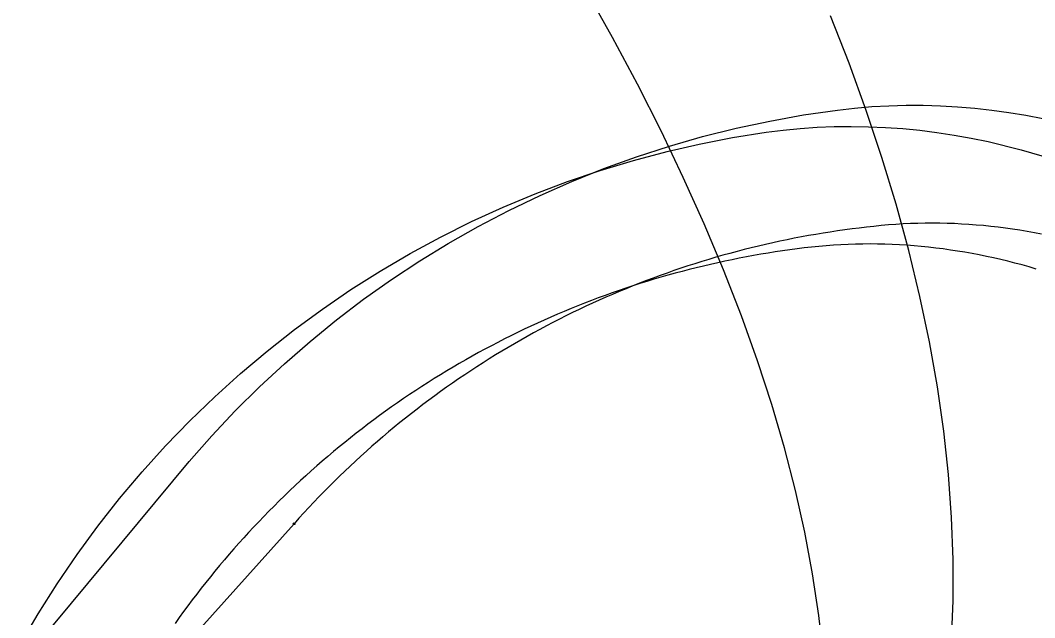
# Model space of a CAD drawing. Extents: x 973688 to 979179, y 703586 to 707602.
# Drawn here: x 974018.36 to 974064.51, y 707365.54 to 707392.72 of the extents above; entities that cross this region are included whole.
import ezdxf

# ---------------------------------------------------------------- set-up
doc = ezdxf.new("R2010")
doc.units = 0
doc.layers.add('0-NPLT', color=7, linetype='Continuous')
doc.layers.add('NO PLOT', color=7, linetype='Continuous')

msp = doc.modelspace()

# ---------------------------------------------------------------- linework, layer by layer
at = {"layer": '0-NPLT'}
msp.add_line((974030.814, 707369.817), (974024.503, 707362.779), dxfattribs=at)
msp.add_line((974030.814, 707369.817), (974024.503, 707362.779), dxfattribs=at)
for points in [[(974054.903, 707363.77), (974054.69, 707365.638), (974054.4, 707367.544), (974054.046, 707369.429), (974053.62, 707371.337), (974053.121, 707373.273), (974052.547, 707375.235), (974051.901, 707377.223), (974051.163, 707379.284), (974050.352, 707381.365), (974049.471, 707383.462), (974048.522, 707385.571), (974047.508, 707387.688), (974046.435, 707389.81), (974045.304, 707391.934), (974044.119, 707394.058)], [(974054.903, 707363.77), (974054.69, 707365.638), (974054.4, 707367.544), (974054.046, 707369.429), (974053.62, 707371.337), (974053.121, 707373.273), (974052.547, 707375.235), (974051.901, 707377.223), (974051.163, 707379.284), (974050.352, 707381.365), (974049.471, 707383.462), (974048.522, 707385.571), (974047.508, 707387.688), (974046.435, 707389.81), (974045.304, 707391.934), (974044.119, 707394.058)], [(974060.729, 707364.495), (974060.797, 707366.326), (974060.796, 707368.197), (974060.725, 707370.107), (974060.583, 707372.053), (974060.368, 707374.033), (974060.081, 707376.046), (974059.721, 707378.088), (974059.288, 707380.155), (974058.783, 707382.245), (974058.207, 707384.354), (974057.562, 707386.48), (974056.848, 707388.618), (974056.069, 707390.766), (974055.225, 707392.921)], [(974060.729, 707364.495), (974060.797, 707366.326), (974060.796, 707368.197), (974060.725, 707370.107), (974060.583, 707372.053), (974060.368, 707374.033), (974060.081, 707376.046), (974059.721, 707378.088), (974059.288, 707380.155), (974058.783, 707382.245), (974058.207, 707384.354), (974057.562, 707386.48), (974056.848, 707388.618), (974056.069, 707390.766), (974055.225, 707392.921)], [(974019.123, 707364.321), (974026.047, 707372.646), (974027.075, 707373.816), (974028.139, 707374.948), (974029.24, 707376.043), (974030.375, 707377.099), (974031.543, 707378.116), (974032.745, 707379.093), (974033.978, 707380.029), (974035.241, 707380.923), (974036.534, 707381.775), (974037.822, 707382.564), (974039.193, 707383.343), (974040.589, 707384.074), (974042.009, 707384.758), (974043.451, 707385.393), (974044.914, 707385.978), (974046.394, 707386.513), (974047.89, 707386.998), (974049.401, 707387.431), (974050.924, 707387.812), (974052.456, 707388.141), (974053.996, 707388.418), (974055.541, 707388.642), (974056.317, 707388.73), (974057.094, 707388.796), (974057.874, 707388.839), (974058.655, 707388.86), (974059.437, 707388.86), (974060.219, 707388.837), (974061, 707388.793), (974061.781, 707388.728), (974062.561, 707388.641), (974063.338, 707388.533), (974064.112, 707388.405), (974064.884, 707388.256)], [(974019.123, 707364.321), (974026.047, 707372.646), (974027.075, 707373.816), (974028.139, 707374.948), (974029.24, 707376.043), (974030.375, 707377.099), (974031.543, 707378.116), (974032.745, 707379.093), (974033.978, 707380.029), (974035.241, 707380.923), (974036.534, 707381.775), (974037.822, 707382.564), (974039.193, 707383.343), (974040.589, 707384.074), (974042.009, 707384.758), (974043.451, 707385.393), (974044.914, 707385.978), (974046.394, 707386.513), (974047.89, 707386.998), (974049.401, 707387.431), (974050.924, 707387.812), (974052.456, 707388.141), (974053.996, 707388.418), (974055.541, 707388.642), (974056.317, 707388.73), (974057.094, 707388.796), (974057.874, 707388.839), (974058.655, 707388.86), (974059.437, 707388.86), (974060.219, 707388.837), (974061, 707388.793), (974061.781, 707388.728), (974062.561, 707388.641), (974063.338, 707388.533), (974064.112, 707388.405), (974064.884, 707388.256)], [(974064.821, 707382.992), (974064.493, 707383.055), (974064.165, 707383.114), (974063.837, 707383.169), (974063.507, 707383.22), (974063.177, 707383.266), (974062.846, 707383.308), (974062.515, 707383.346), (974062.184, 707383.38), (974061.852, 707383.409), (974061.519, 707383.434), (974061.186, 707383.455), (974060.854, 707383.471), (974060.52, 707383.483), (974060.187, 707383.49), (974059.854, 707383.492), (974059.52, 707383.49), (974059.187, 707383.484), (974058.854, 707383.472), (974058.521, 707383.457), (974058.188, 707383.436), (974057.856, 707383.41), (974057.524, 707383.38), (974057.192, 707383.347), (974056.861, 707383.311), (974056.53, 707383.272), (974056.199, 707383.231), (974055.869, 707383.187), (974055.539, 707383.14), (974055.209, 707383.091), (974054.88, 707383.039), (974054.551, 707382.984), (974054.223, 707382.926), (974053.895, 707382.866), (974053.567, 707382.804), (974053.241, 707382.738), (974052.914, 707382.67), (974052.589, 707382.599), (974052.263, 707382.526), (974051.939, 707382.45), (974051.615, 707382.371), (974051.292, 707382.29), (974050.969, 707382.206), (974050.647, 707382.12), (974050.326, 707382.031), (974050.005, 707381.939), (974049.686, 707381.845), (974049.367, 707381.748), (974049.049, 707381.648), (974048.731, 707381.546), (974048.415, 707381.441), (974048.099, 707381.334), (974047.785, 707381.224), (974047.471, 707381.112), (974047.158, 707380.997), (974046.846, 707380.88), (974046.535, 707380.76), (974046.225, 707380.637), (974045.916, 707380.512), (974045.608, 707380.385), (974045.301, 707380.255), (974044.995, 707380.122), (974044.69, 707379.987), (974044.387, 707379.85), (974044.084, 707379.71), (974043.783, 707379.567), (974043.483, 707379.422), (974043.184, 707379.275), (974042.886, 707379.125), (974042.589, 707378.973), (974042.294, 707378.819), (974042, 707378.662), (974041.707, 707378.502), (974041.415, 707378.341), (974041.125, 707378.177), (974040.836, 707378.01), (974040.549, 707377.842), (974040.263, 707377.67), (974039.978, 707377.497), (974039.695, 707377.321), (974039.413, 707377.143), (974039.133, 707376.963), (974038.854, 707376.781), (974038.576, 707376.596), (974038.301, 707376.409), (974038.026, 707376.219), (974037.753, 707376.028), (974037.482, 707375.834), (974037.213, 707375.638), (974036.944, 707375.44), (974036.678, 707375.24), (974036.413, 707375.037), (974036.15, 707374.833), (974035.889, 707374.626), (974035.629, 707374.417), (974035.371, 707374.206), (974035.114, 707373.993), (974034.86, 707373.778), (974034.607, 707373.561), (974034.356, 707373.341), (974034.107, 707373.12), (974033.859, 707372.897), (974033.613, 707372.671), (974033.37, 707372.444), (974033.128, 707372.215), (974032.888, 707371.984), (974032.649, 707371.751), (974032.413, 707371.515), (974032.179, 707371.278), (974031.946, 707371.04), (974031.716, 707370.799), (974031.487, 707370.556), (974031.261, 707370.312), (974031.036, 707370.065), (974030.814, 707369.817)], [(974064.821, 707382.992), (974064.493, 707383.055), (974064.165, 707383.114), (974063.837, 707383.169), (974063.507, 707383.22), (974063.177, 707383.266), (974062.846, 707383.308), (974062.515, 707383.346), (974062.184, 707383.38), (974061.852, 707383.409), (974061.519, 707383.434), (974061.186, 707383.455), (974060.854, 707383.471), (974060.52, 707383.483), (974060.187, 707383.49), (974059.854, 707383.492), (974059.52, 707383.49), (974059.187, 707383.484), (974058.854, 707383.472), (974058.521, 707383.457), (974058.188, 707383.436), (974057.856, 707383.41), (974057.524, 707383.38), (974057.192, 707383.347), (974056.861, 707383.311), (974056.53, 707383.272), (974056.199, 707383.231), (974055.869, 707383.187), (974055.539, 707383.14), (974055.209, 707383.091), (974054.88, 707383.039), (974054.551, 707382.984), (974054.223, 707382.926), (974053.895, 707382.866), (974053.567, 707382.804), (974053.241, 707382.738), (974052.914, 707382.67), (974052.589, 707382.599), (974052.263, 707382.526), (974051.939, 707382.45), (974051.615, 707382.371), (974051.292, 707382.29), (974050.969, 707382.206), (974050.647, 707382.12), (974050.326, 707382.031), (974050.005, 707381.939), (974049.686, 707381.845), (974049.367, 707381.748), (974049.049, 707381.648), (974048.731, 707381.546), (974048.415, 707381.441), (974048.099, 707381.334), (974047.785, 707381.224), (974047.471, 707381.112), (974047.158, 707380.997), (974046.846, 707380.88), (974046.535, 707380.76), (974046.225, 707380.637), (974045.916, 707380.512), (974045.608, 707380.385), (974045.301, 707380.255), (974044.995, 707380.122), (974044.69, 707379.987), (974044.387, 707379.85), (974044.084, 707379.71), (974043.783, 707379.567), (974043.483, 707379.422), (974043.184, 707379.275), (974042.886, 707379.125), (974042.589, 707378.973), (974042.294, 707378.819), (974042, 707378.662), (974041.707, 707378.502), (974041.415, 707378.341), (974041.125, 707378.177), (974040.836, 707378.01), (974040.549, 707377.842), (974040.263, 707377.67), (974039.978, 707377.497), (974039.695, 707377.321), (974039.413, 707377.143), (974039.133, 707376.963), (974038.854, 707376.781), (974038.576, 707376.596), (974038.301, 707376.409), (974038.026, 707376.219), (974037.753, 707376.028), (974037.482, 707375.834), (974037.213, 707375.638), (974036.944, 707375.44), (974036.678, 707375.24), (974036.413, 707375.037), (974036.15, 707374.833), (974035.889, 707374.626), (974035.629, 707374.417), (974035.371, 707374.206), (974035.114, 707373.993), (974034.86, 707373.778), (974034.607, 707373.561), (974034.356, 707373.341), (974034.107, 707373.12), (974033.859, 707372.897), (974033.613, 707372.671), (974033.37, 707372.444), (974033.128, 707372.215), (974032.888, 707371.984), (974032.649, 707371.751), (974032.413, 707371.515), (974032.179, 707371.278), (974031.946, 707371.04), (974031.716, 707370.799), (974031.487, 707370.556), (974031.261, 707370.312), (974031.036, 707370.065), (974030.814, 707369.817)]]:
    msp.add_lwpolyline(points, dxfattribs=at)
msp.add_circle((974030.814, 707369.817), 0.0417, dxfattribs=at)
msp.add_circle((974030.814, 707369.817), 0.0417, dxfattribs=at)
msp.add_circle((974030.814, 707369.817), 0.0417, dxfattribs=at)
msp.add_circle((974030.814, 707369.817), 0.0417, dxfattribs=at)
at = {"layer": 'NO PLOT'}
for points in [[(974018.358, 707364.323), (974019.175, 707365.723), (974020.036, 707367.087), (974020.94, 707368.416), (974021.886, 707369.708), (974022.873, 707370.963), (974023.9, 707372.18), (974024.965, 707373.359), (974026.067, 707374.498), (974027.206, 707375.598), (974028.38, 707376.657), (974029.588, 707377.675), (974030.829, 707378.65), (974032.102, 707379.581), (974033.404, 707380.469), (974034.736, 707381.312), (974036.095, 707382.109), (974037.481, 707382.86), (974038.891, 707383.564), (974040.324, 707384.219), (974041.779, 707384.826), (974043.254, 707385.383), (974044.747, 707385.89), (974046.256, 707386.346), (974047.781, 707386.751), (974049.241, 707387.087), (974050.763, 707387.385), (974052.292, 707387.632), (974053.06, 707387.728), (974053.832, 707387.802), (974054.607, 707387.855), (974055.384, 707387.886), (974056.163, 707387.895), (974056.943, 707387.883), (974057.723, 707387.85), (974058.504, 707387.794), (974059.285, 707387.718), (974060.064, 707387.621), (974060.842, 707387.503), (974061.618, 707387.364), (974062.392, 707387.206), (974063.896, 707386.836), (974065.408, 707386.383)], [(974064.576, 707381.407), (974064.256, 707381.5), (974063.935, 707381.59), (974063.613, 707381.675), (974063.29, 707381.757), (974062.966, 707381.835), (974062.641, 707381.909), (974062.315, 707381.98), (974061.988, 707382.046), (974061.661, 707382.109), (974061.333, 707382.167), (974061.004, 707382.222), (974060.674, 707382.272), (974060.344, 707382.318), (974060.014, 707382.36), (974059.682, 707382.398), (974059.351, 707382.432), (974059.019, 707382.461), (974058.686, 707382.487), (974058.354, 707382.507), (974058.021, 707382.524), (974057.688, 707382.536), (974057.354, 707382.543), (974057.021, 707382.546), (974056.688, 707382.545), (974056.354, 707382.539), (974056.021, 707382.528), (974055.688, 707382.513), (974055.356, 707382.493), (974055.023, 707382.468), (974054.691, 707382.439), (974054.36, 707382.405), (974054.028, 707382.367), (974053.698, 707382.325), (974053.367, 707382.281), (974053.037, 707382.234), (974052.708, 707382.185), (974052.378, 707382.133), (974052.05, 707382.078), (974051.721, 707382.021), (974051.393, 707381.961), (974051.066, 707381.898), (974050.739, 707381.832), (974050.413, 707381.764), (974050.087, 707381.694), (974049.762, 707381.62), (974049.437, 707381.544), (974049.113, 707381.466), (974048.79, 707381.385), (974048.467, 707381.301), (974048.146, 707381.214), (974047.824, 707381.125), (974047.504, 707381.034), (974047.184, 707380.939), (974046.865, 707380.842), (974046.547, 707380.743), (974046.23, 707380.641), (974045.913, 707380.536), (974045.598, 707380.429), (974045.283, 707380.32), (974044.969, 707380.207), (974044.656, 707380.092), (974044.344, 707379.975), (974044.033, 707379.855), (974043.723, 707379.733), (974043.414, 707379.608), (974043.106, 707379.481), (974042.799, 707379.351), (974042.493, 707379.218), (974042.188, 707379.084), (974041.884, 707378.946), (974041.582, 707378.806), (974041.28, 707378.664), (974040.98, 707378.52), (974040.681, 707378.372), (974040.383, 707378.223), (974040.086, 707378.071), (974039.791, 707377.917), (974039.497, 707377.76), (974039.204, 707377.601), (974038.912, 707377.439), (974038.622, 707377.275), (974038.333, 707377.109), (974038.045, 707376.941), (974037.759, 707376.77), (974037.474, 707376.597), (974037.191, 707376.421), (974036.909, 707376.244), (974036.628, 707376.063), (974036.349, 707375.881), (974036.072, 707375.697), (974035.796, 707375.51), (974035.521, 707375.321), (974035.248, 707375.129), (974034.977, 707374.936), (974034.707, 707374.74), (974034.439, 707374.542), (974034.172, 707374.342), (974033.907, 707374.14), (974033.643, 707373.936), (974033.382, 707373.729), (974033.122, 707373.521), (974032.863, 707373.31), (974032.607, 707373.097), (974032.352, 707372.883), (974032.099, 707372.666), (974031.848, 707372.447), (974031.598, 707372.226), (974031.35, 707372.003), (974031.104, 707371.778), (974030.86, 707371.551), (974030.618, 707371.322), (974030.377, 707371.091), (974030.139, 707370.858), (974029.902, 707370.623), (974029.668, 707370.387), (974029.435, 707370.148), (974029.204, 707369.908), (974028.975, 707369.665), (974028.748, 707369.421), (974028.523, 707369.175), (974028.3, 707368.927), (974028.079, 707368.678), (974027.861, 707368.426), (974027.644, 707368.173), (974027.429, 707367.918), (974027.216, 707367.661), (974027.006, 707367.403), (974026.797, 707367.143), (974026.591, 707366.881), (974026.387, 707366.618), (974026.185, 707366.353), (974025.985, 707366.086), (974025.787, 707365.818), (974025.591, 707365.548), (974025.398, 707365.276)]]:
    msp.add_lwpolyline(points, dxfattribs=at)

doc.saveas('drawing.dxf')
